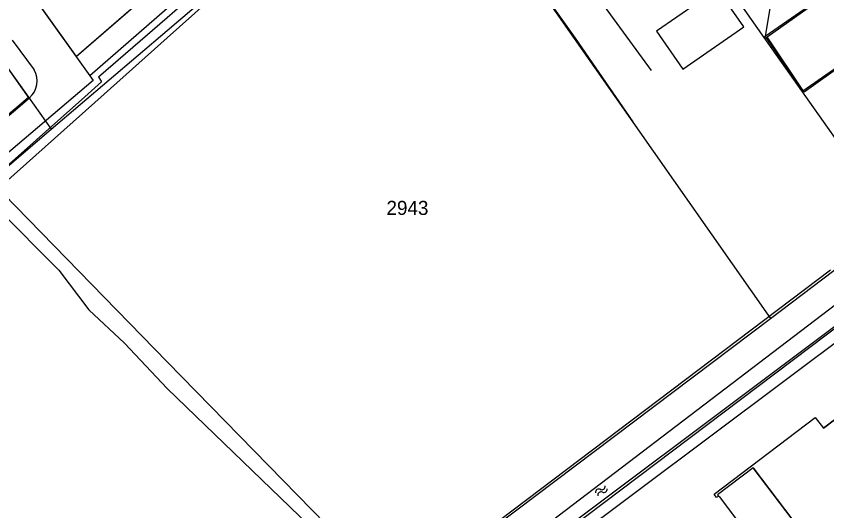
# Model space of a CAD drawing. Extents: x 148816 to 151297, y 399515 to 402500.
# Drawn here: x 150980.7 to 151084.2, y 400719.3 to 400782.4 of the extents above; entities that cross this region are included whole.
import ezdxf

# ---------------------------------------------------------------- set-up
doc = ezdxf.new("R2010")
doc.units = 0
for name, color, linetype in [('B01 Hoofdgebouw  [T] Norm', 7, 'Continuous'), ('B01 hoofgebouw', 7, 'Continuous'), ('B02 Bijgebouw  [T] Norm', 7, 'Continuous'), ('G01 perceelsgrens', 7, 'Continuous'), ('S05 Water  Norm', 7, 'Continuous'), ('T04 Haag heg  [D] Gem', 7, 'Continuous'), ('T09 Insteek water  [D] Norm', 7, 'Continuous'), ('T09 Insteek water  [T] Norm', 7, 'Continuous'), ('V00 Kant verharding algemeen  [T] Norm', 7, 'Continuous'), ('Z01 perceelnummer', 7, 'Continuous')]:
    doc.layers.add(name, color=color, linetype=linetype)

msp = doc.modelspace()

# ---------------------------------------------------------------- linework, layer by layer
at = {"layer": 'B01 Hoofdgebouw  [T] Norm'}
msp.add_lwpolyline([(151091.29, 400790.22), (151096.02, 400783.2), (151081.33, 400772.73), (151076.58, 400779.77), (151091.29, 400790.22)], dxfattribs=at)
at = {"layer": 'B01 hoofgebouw'}
for points in [[(151091.14, 400790.13), (151076.35, 400779.82)], [(151076.35, 400779.82), (151081.17, 400772.91), (151095.96, 400783.21)], [(151088.14, 400657.93), (151083.25, 400654.12), (151078.89, 400659.73), (151077.08, 400658.31), (151075.38, 400660.5), (151075.76, 400660.8), (151064.2, 400675.95), (151060.64, 400673.24), (151059.26, 400675.06), (151058.8, 400674.72), (151053.49, 400681.73), (151068.96, 400693.47), (151067.74, 400695.08), (151086.53, 400709.36), (151074.82, 400724.76), (151070.27, 400721.34), (151070.41, 400721.17), (151070.15, 400720.97), (151069.83, 400721.4), (151082.73, 400731.19), (151083.79, 400729.83), (151085.38, 400731.02)]]:
    msp.add_lwpolyline(points, dxfattribs=at)
at = {"layer": 'B02 Bijgebouw  [T] Norm'}
for p, q in [((151069.83, 400721.4), (151082.73, 400731.19)), ((151082.73, 400731.19), (151083.79, 400729.83)), ((151085.38, 400731.02), (151083.79, 400729.83)), ((151074.82, 400724.76), (151070.27, 400721.34)), ((151074.82, 400724.76), (151086.53, 400709.36)), ((151070.15, 400720.97), (151069.83, 400721.4)), ((151070.41, 400721.17), (151070.15, 400720.97)), ((151070.27, 400721.34), (151070.41, 400721.17))]:
    msp.add_line(p, q, dxfattribs=at)
msp.add_lwpolyline([(151070.24, 400785.93), (151062.47, 400780.53), (151065.84, 400775.67), (151073.61, 400781.07)], close=True, dxfattribs=at)
at = {"layer": 'G01 perceelsgrens'}
for points in [[(151054.55, 400828.19), (151058.25, 400809.66), (151058.88, 400804.28), (151076.19, 400779.71)], [(151000, 400780.61), (151032.1, 400807.95)], [(151032.1, 400807.95), (151077.01, 400743.85)], [(150988.45, 400777.27), (150974.59, 400796.59)], [(150966.3, 400790.53), (150968.19, 400791.88), (150982.29, 400772.07)], [(151077.84, 400788.89), (151076.35, 400779.82)], [(150997.33, 400785.01), (150988.45, 400777.27)], [(150985.19, 400768), (151000, 400780.61)], [(151076.35, 400779.82), (151076.19, 400779.71)], [(151076.19, 400779.71), (151089.58, 400760.71)], [(150972.37, 400763.66), (150982.29, 400772.07)], [(150982.29, 400772.07), (150985.19, 400768)], [(150977.46, 400761.41), (150985.19, 400768)], [(150977.46, 400761.41), (151000, 400738.32)], [(151077.01, 400743.85), (151093.04, 400755.96)], [(151099.57, 400753.37), (151033.77, 400703.71)], [(151029.56, 400708.03), (151077.01, 400743.85)], [(151000, 400738.32), (151029.56, 400708.03)]]:
    msp.add_lwpolyline(points, dxfattribs=at)
at = {"layer": 'S05 Water  Norm'}
for centre, start, end in [((151055.48, 400722.4), 244.7307, 8.5857), ((151055.12, 400721.64), 64.7307, 188.5857), ((151055.39, 400721.27), 64.7307, 188.5857), ((151055.75, 400722.04), 244.7307, 8.5857)]:
    msp.add_arc(centre, 0.425, start, end, dxfattribs=at)
at = {"layer": 'T04 Haag heg  [D] Gem'}
for p, q in [((151035.73, 400811.02), (151061.81, 400775.5)), ((151084.7, 400750.01), (151028.66, 400707.68))]:
    msp.add_line(p, q, dxfattribs=at)
msp.add_lwpolyline([(151053.01, 400693.06), (151041.6, 400708.06), (151087.87, 400742.67)], dxfattribs=at)
at = {"layer": 'T09 Insteek water  [D] Norm'}
msp.add_line((150986.19, 400750), (150978.05, 400758.15), dxfattribs=at)
msp.add_lwpolyline([(151000, 400734.91), (151027.76, 400708.13)], dxfattribs=at)
at = {"layer": 'T09 Insteek water  [T] Norm'}
for p, q in [((151000, 400782.27), (151031.15, 400809.34)), ((151043.19, 400792.14), (151052.09, 400779.6)), ((151052.09, 400779.6), (151059.46, 400768.92)), ((150991.25, 400774.68), (150991.61, 400774.06)), ((150986.19, 400750), (150990.02, 400744.92)), ((150990.02, 400744.92), (150994.57, 400740.67)), ((150994.57, 400740.67), (151000, 400734.91))]:
    msp.add_line(p, q, dxfattribs=at)
for points in [[(151000, 400779.68), (151016.88, 400794.76), (151028.03, 400803.96), (151032.42, 400807.43)], [(150991.25, 400774.68), (151000, 400782.27)], [(150978.04, 400760.09), (150991.95, 400772.48), (151000, 400779.67)], [(150977.12, 400761.13), (150989.51, 400772.11), (150991.61, 400774.06)], [(151085.31, 400745.63), (151086.78, 400743.95), (151039.85, 400708.76), (151038.63, 400710.06), (151085.31, 400745.63)]]:
    msp.add_lwpolyline(points, dxfattribs=at)
at = {"layer": 'V00 Kant verharding algemeen  [T] Norm'}
for p, q in [((150954.13, 400825.23), (150990.56, 400774.21)), ((150982.4, 400771.97), (150968.21, 400791.9)), ((150980.21, 400779.36), (150983.01, 400775.57)), ((150990.56, 400774.21), (150975.33, 400761.28)), ((150972.4, 400763.48), (150982.43, 400772))]:
    msp.add_line(p, q, dxfattribs=at)
for points in [[(151000, 400787.33), (150988.4, 400777.23)], [(150990.12, 400774.83), (151000, 400783.43)], [(151079.92, 400708.58), (151070.5, 400721.1)]]:
    msp.add_lwpolyline(points, dxfattribs=at)
msp.add_arc((150980.57, 400774.14), 2.83, 311.2026, 30.3686, dxfattribs=at)

# ---------------------------------------------------------------- texts
at = {"layer": 'Z01 perceelnummer'}
msp.add_text('2943', height=1.8, dxfattribs=at).set_placement((151028, 400757.05))

doc.saveas('drawing.dxf')
